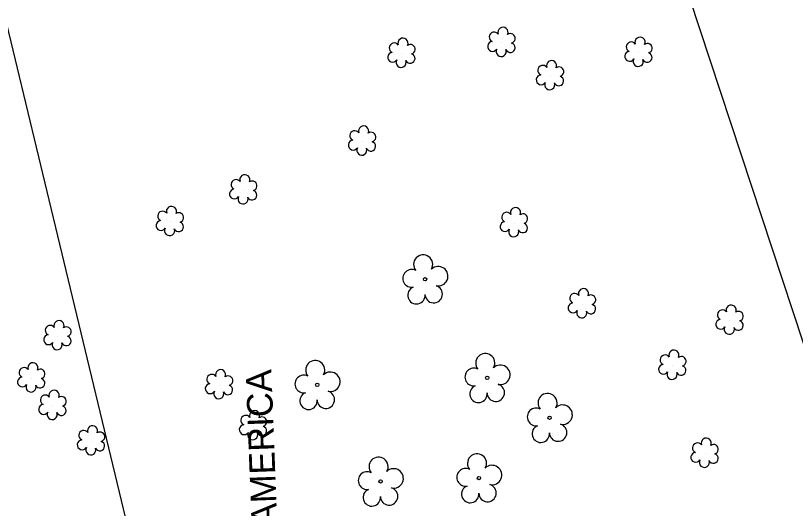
# Model space of a CAD drawing. Extents: x 3040896 to 3051146, y 687568 to 732976.
# Drawn here: x 3047112.3 to 3047264.2, y 707450.1 to 707546 of the extents above; entities that cross this region are included whole.
import ezdxf

# ---------------------------------------------------------------- set-up
doc = ezdxf.new("R2010")
doc.units = 0
for name, color, linetype in [('Exist Property Owner Text', 7, 'Continuous'), ('Exist Right of Way Easement Line', 7, 'Continuous'), ('Exist Right of Way Line', 7, 'Continuous'), ('Exist Vegetation Shrub CELL', 7, 'Continuous'), ('Exist Vegetation Tree CELL', 7, 'Continuous')]:
    doc.layers.add(name, color=color, linetype=linetype)

msp = doc.modelspace()

# ---------------------------------------------------------------- linework, layer by layer
at = {"layer": 'Exist Right of Way Easement Line'}
msp.add_lwpolyline([(3047311.08, 706704.36), (3047238.47, 707011.6), (3047165.1, 707317.98), (3047091.74, 707623), (3047017.1, 707928.7), (3046944.37, 708234.99), (3046873.34, 708542.46), (3046800.68, 708848.44), (3046725.3, 709163.99), (3046654.17, 709471.68), (3046584.31, 709774.26), (3046514.1, 710076.47), (3046443.92, 710377.63), (3046373.52, 710680.16), (3046303.59, 710980.75), (3046233.77, 711284.19), (3046162.88, 711585.07), (3046091.66, 711887.82), (3046022.74, 712188.37), (3045953.13, 712491.09)], dxfattribs=at)
at = {"layer": 'Exist Right of Way Line'}
msp.add_line((3047547.42, 706627.72), (3046864.5, 708699.31), dxfattribs=at)
at = {"layer": 'Exist Vegetation Shrub CELL'}
for p, q in [((3047207.01, 707540.66), (3047207.01, 707540.66)), ((3047187.53, 707538.55), (3047187.53, 707538.55)), ((3047233.7, 707538.74), (3047233.7, 707538.74)), ((3047216.47, 707534.18), (3047216.47, 707534.18)), ((3047179.87, 707521.46), (3047179.87, 707521.46)), ((3047156.74, 707511.97), (3047156.74, 707511.97)), ((3047142.45, 707505.81), (3047142.45, 707505.81)), ((3047209.44, 707505.59), (3047209.44, 707505.59)), ((3047222.69, 707489.8), (3047222.69, 707489.8)), ((3047251.44, 707486.61), (3047251.44, 707486.61)), ((3047120.55, 707483.59), (3047120.55, 707483.59)), ((3047240.29, 707477.84), (3047240.29, 707477.84)), ((3047115.46, 707475.38), (3047115.46, 707475.38)), ((3047152.02, 707474.06), (3047152.02, 707474.06)), ((3047119.59, 707470.03), (3047119.59, 707470.03)), ((3047158.64, 707466.08), (3047158.64, 707466.08)), ((3047127.09, 707463.14), (3047127.09, 707463.14)), ((3047246.58, 707460.72), (3047246.58, 707460.72))]:
    msp.add_line(p, q, dxfattribs=at)
for centre, radius, start, end in [((3047205.53, 707541.79), 0.968, 35.8908, 245.4216), ((3047207.24, 707542.7), 0.99, 334.8391, 200.4717), ((3047187.76, 707540.59), 0.99, 334.8391, 200.4717), ((3047208.69, 707541.53), 0.929, 284.4567, 126.0861), ((3047233.93, 707540.78), 0.99, 334.8391, 200.4717), ((3047186.05, 707539.67), 0.968, 35.8908, 245.4216), ((3047189.2, 707539.41), 0.929, 284.4567, 126.0861), ((3047205.21, 707539.96), 0.955, 95.1099, 327.9534), ((3047208.65, 707539.73), 0.937, 204.9913, 73.4601), ((3047232.22, 707539.86), 0.968, 35.8908, 245.4216), ((3047235.38, 707539.61), 0.929, 284.4567, 126.0861), ((3047185.73, 707537.84), 0.955, 95.1099, 327.9534), ((3047189.17, 707537.62), 0.937, 204.9913, 73.4601), ((3047206.89, 707538.98), 0.984, 151.2797, 21.387), ((3047231.9, 707538.03), 0.955, 95.1099, 327.9534), ((3047235.34, 707537.81), 0.937, 204.9913, 73.4601), ((3047187.4, 707536.86), 0.984, 151.2797, 21.387), ((3047216.7, 707536.22), 0.99, 334.8391, 200.4717), ((3047233.58, 707537.05), 0.984, 151.2797, 21.387), ((3047214.98, 707535.31), 0.968, 35.8908, 245.4216), ((3047218.14, 707535.05), 0.929, 284.4567, 126.0861), ((3047214.67, 707533.47), 0.955, 95.1099, 327.9534), ((3047218.1, 707533.25), 0.937, 204.9913, 73.4601), ((3047216.34, 707532.5), 0.984, 151.2797, 21.387), ((3047178.38, 707522.59), 0.968, 35.8908, 245.4216), ((3047180.1, 707523.5), 0.99, 334.8391, 200.4717), ((3047181.54, 707522.33), 0.929, 284.4567, 126.0861), ((3047178.07, 707520.76), 0.955, 95.1099, 327.9534), ((3047179.74, 707519.78), 0.984, 151.2797, 21.387), ((3047181.5, 707520.53), 0.937, 204.9913, 73.4601), ((3047155.25, 707513.1), 0.968, 35.8908, 245.4216), ((3047156.97, 707514.01), 0.99, 334.8391, 200.4717), ((3047158.41, 707512.84), 0.929, 284.4567, 126.0861), ((3047154.94, 707511.27), 0.955, 95.1099, 327.9534), ((3047158.37, 707511.04), 0.937, 204.9913, 73.4601), ((3047156.61, 707510.29), 0.984, 151.2797, 21.387), ((3047140.97, 707506.94), 0.968, 35.8908, 245.4216), ((3047142.68, 707507.85), 0.99, 334.8391, 200.4717), ((3047209.67, 707507.63), 0.99, 334.8391, 200.4717), ((3047144.12, 707506.68), 0.929, 284.4567, 126.0861), ((3047207.96, 707506.72), 0.968, 35.8908, 245.4216), ((3047211.12, 707506.46), 0.929, 284.4567, 126.0861), ((3047140.65, 707505.11), 0.955, 95.1099, 327.9534), ((3047144.09, 707504.88), 0.937, 204.9913, 73.4601), ((3047207.64, 707504.89), 0.955, 95.1099, 327.9534), ((3047211.08, 707504.66), 0.937, 204.9913, 73.4601), ((3047142.32, 707504.13), 0.984, 151.2797, 21.387), ((3047209.32, 707503.91), 0.984, 151.2797, 21.387), ((3047222.92, 707491.84), 0.99, 334.8391, 200.4717), ((3047221.21, 707490.93), 0.968, 35.8908, 245.4216), ((3047224.37, 707490.67), 0.929, 284.4567, 126.0861), ((3047220.89, 707489.1), 0.955, 95.1099, 327.9534), ((3047224.33, 707488.87), 0.937, 204.9913, 73.4601), ((3047251.67, 707488.65), 0.99, 334.8391, 200.4717), ((3047222.57, 707488.12), 0.984, 151.2797, 21.387), ((3047249.96, 707487.74), 0.968, 35.8908, 245.4216), ((3047253.11, 707487.48), 0.929, 284.4567, 126.0861), ((3047120.78, 707485.63), 0.99, 334.8391, 200.4717), ((3047249.64, 707485.91), 0.955, 95.1099, 327.9534), ((3047253.08, 707485.68), 0.937, 204.9913, 73.4601), ((3047119.07, 707484.72), 0.968, 35.8908, 245.4216), ((3047122.22, 707484.46), 0.929, 284.4567, 126.0861), ((3047251.31, 707484.93), 0.984, 151.2797, 21.387), ((3047118.75, 707482.89), 0.955, 95.1099, 327.9534), ((3047122.19, 707482.67), 0.937, 204.9913, 73.4601), ((3047120.42, 707481.91), 0.984, 151.2797, 21.387), ((3047240.52, 707479.88), 0.99, 334.8391, 200.4717), ((3047238.81, 707478.96), 0.968, 35.8908, 245.4216), ((3047241.96, 707478.7), 0.929, 284.4567, 126.0861), ((3047113.97, 707476.51), 0.968, 35.8908, 245.4216), ((3047115.69, 707477.42), 0.99, 334.8391, 200.4717), ((3047238.49, 707477.13), 0.955, 95.1099, 327.9534), ((3047241.93, 707476.91), 0.937, 204.9913, 73.4601), ((3047117.13, 707476.25), 0.929, 284.4567, 126.0861), ((3047150.54, 707475.19), 0.968, 35.8908, 245.4216), ((3047152.25, 707476.1), 0.99, 334.8391, 200.4717), ((3047240.16, 707476.15), 0.984, 151.2797, 21.387), ((3047113.66, 707474.68), 0.955, 95.1099, 327.9534), ((3047117.09, 707474.45), 0.937, 204.9913, 73.4601), ((3047153.7, 707474.93), 0.929, 284.4567, 126.0861), ((3047115.33, 707473.7), 0.984, 151.2797, 21.387), ((3047119.82, 707472.07), 0.99, 334.8391, 200.4717), ((3047150.22, 707473.36), 0.955, 95.1099, 327.9534), ((3047153.66, 707473.13), 0.937, 204.9913, 73.4601), ((3047118.11, 707471.16), 0.968, 35.8908, 245.4216), ((3047121.26, 707470.9), 0.929, 284.4567, 126.0861), ((3047151.9, 707472.38), 0.984, 151.2797, 21.387), ((3047117.79, 707469.33), 0.955, 95.1099, 327.9534), ((3047121.23, 707469.1), 0.937, 204.9913, 73.4601), ((3047119.46, 707468.35), 0.984, 151.2797, 21.387), ((3047158.87, 707468.12), 0.99, 334.8391, 200.4717), ((3047157.16, 707467.21), 0.968, 35.8908, 245.4216), ((3047160.31, 707466.95), 0.929, 284.4567, 126.0861), ((3047127.32, 707465.18), 0.99, 334.8391, 200.4717), ((3047156.84, 707465.38), 0.955, 95.1099, 327.9534), ((3047160.28, 707465.15), 0.937, 204.9913, 73.4601), ((3047125.61, 707464.27), 0.968, 35.8908, 245.4216), ((3047128.77, 707464.01), 0.929, 284.4567, 126.0861), ((3047158.51, 707464.4), 0.984, 151.2797, 21.387), ((3047125.29, 707462.44), 0.955, 95.1099, 327.9534), ((3047128.73, 707462.22), 0.937, 204.9913, 73.4601), ((3047245.1, 707461.85), 0.968, 35.8908, 245.4216), ((3047246.81, 707462.76), 0.99, 334.8391, 200.4717), ((3047248.25, 707461.59), 0.929, 284.4567, 126.0861), ((3047126.97, 707461.46), 0.984, 151.2797, 21.387), ((3047244.78, 707460.02), 0.955, 95.1099, 327.9534), ((3047246.45, 707459.04), 0.984, 151.2797, 21.387), ((3047248.22, 707459.79), 0.937, 204.9913, 73.4601)]:
    msp.add_arc(centre, radius, start, end, dxfattribs=at)
at = {"layer": 'Exist Vegetation Tree CELL'}
for p, q in [((3047192.08, 707494.66), (3047192.08, 707494.66)), ((3047204.17, 707475.48), (3047204.17, 707475.48)), ((3047171.07, 707474.12), (3047171.07, 707474.12)), ((3047216.3, 707467.71), (3047216.3, 707467.71)), ((3047183.39, 707455.32), (3047183.39, 707455.32)), ((3047202.56, 707455.97), (3047202.56, 707455.97))]:
    msp.add_line(p, q, dxfattribs=at)
for centre in [(3047192.08, 707494.66), (3047171.07, 707474.12), (3047204.17, 707475.48), (3047216.3, 707467.71), (3047202.56, 707455.97), (3047183.39, 707455.32)]:
    msp.add_circle(centre, 0.326, dxfattribs=at)
for centre, radius, start, end in [((3047191.69, 707497.54), 1.86, 330.1651, 219.7134), ((3047189.47, 707494.82), 1.73, 62.6636, 279.3457), ((3047194.63, 707495.25), 1.9, 257.1011, 134.1999), ((3047190.38, 707491.54), 1.69, 111.5671, 6.231), ((3047193.75, 707491.76), 1.7, 181.2822, 74.56), ((3047203.79, 707478.35), 1.86, 330.1651, 219.7134), ((3047170.68, 707476.99), 1.86, 330.1651, 219.7134), ((3047206.72, 707476.06), 1.9, 257.1011, 134.1999), ((3047168.46, 707474.27), 1.73, 62.6636, 279.3457), ((3047173.62, 707474.71), 1.9, 257.1011, 134.1999), ((3047201.56, 707475.63), 1.73, 62.6636, 279.3457), ((3047202.47, 707472.35), 1.69, 111.5671, 6.231), ((3047205.84, 707472.58), 1.7, 181.2822, 74.56), ((3047169.37, 707471), 1.69, 111.5671, 6.231), ((3047172.74, 707471.22), 1.7, 181.2822, 74.56), ((3047215.92, 707470.59), 1.86, 330.1651, 219.7134), ((3047218.85, 707468.3), 1.9, 257.1011, 134.1999), ((3047213.7, 707467.87), 1.73, 62.6636, 279.3457), ((3047214.6, 707464.59), 1.69, 111.5671, 6.231), ((3047217.98, 707464.82), 1.7, 181.2822, 74.56), ((3047183.01, 707458.2), 1.86, 330.1651, 219.7134), ((3047202.18, 707458.84), 1.86, 330.1651, 219.7134), ((3047185.94, 707455.91), 1.9, 257.1011, 134.1999), ((3047199.96, 707456.12), 1.73, 62.6636, 279.3457), ((3047205.11, 707456.56), 1.9, 257.1011, 134.1999), ((3047180.79, 707455.48), 1.73, 62.6636, 279.3457), ((3047204.23, 707453.07), 1.7, 181.2822, 74.56), ((3047181.69, 707452.2), 1.69, 111.5671, 6.231), ((3047185.07, 707452.42), 1.7, 181.2822, 74.56), ((3047200.86, 707452.85), 1.69, 111.5671, 6.231)]:
    msp.add_arc(centre, radius, start, end, dxfattribs=at)

# ---------------------------------------------------------------- texts
at = {"layer": 'Exist Property Owner Text'}
msp.add_text(' UNITED STATES OF AMERICA', height=5.0005, rotation=92.18, dxfattribs=at).set_placement((3047165.86, 707379.18))

doc.saveas('drawing.dxf')
